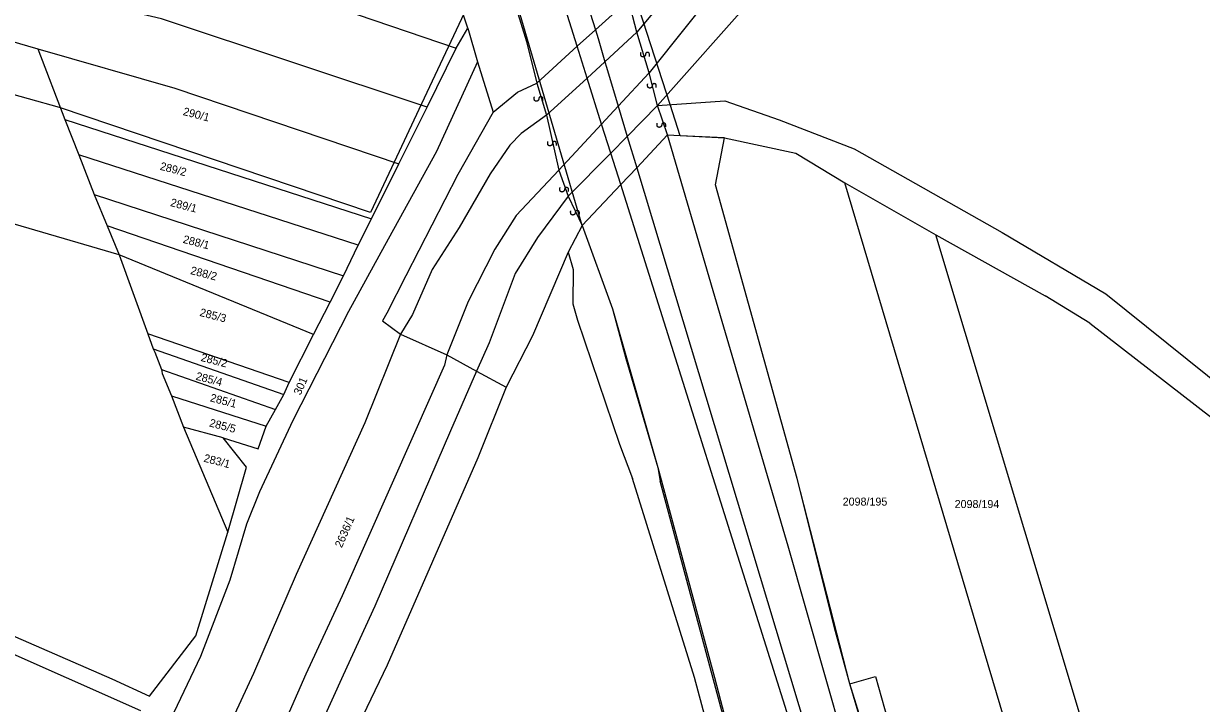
# Model space of a CAD drawing. Extents: x -581999 to -572728, y -1219553 to -1212032.
# Drawn here: x -576696.1 to -576401.8, y -1215007.7 to -1214837.7 of the extents above; entities that cross this region are included whole.
import ezdxf

# ---------------------------------------------------------------- set-up
doc = ezdxf.new("R2010")
doc.units = 0
for name, color, linetype in [('Vrstva 1', 7, 'Continuous'), ('Vrstva 2', 7, 'Continuous'), ('Vrstva 4', 7, 'Continuous'), ('Vrstva 6', 7, 'Continuous'), ('Vrstva 61', 7, 'Continuous'), ('Vrstva 63', 7, 'Continuous')]:
    doc.layers.add(name, color=color, linetype=linetype)

msp = doc.modelspace()

# ---------------------------------------------------------------- linework, layer by layer
at = {"layer": 'Vrstva 1'}
for p, q in [((-576544.93, -1214831.892), (-576553.146, -1214839.324)), ((-576553.146, -1214839.324), (-576557.75, -1214843.439)), ((-576557.75, -1214843.439), (-576567.866, -1214852.662)), ((-576537.669, -1214858.248), (-576520.869, -1214857.057)), ((-576520.869, -1214857.057), (-576507.279, -1214861.789)), ((-576507.279, -1214861.789), (-576488.568, -1214869.029)), ((-576542.835, -1214873.844), (-576535.198, -1214865.599)), ((-576488.568, -1214869.029), (-576451.528, -1214889.979)), ((-576546.839, -1214877.958), (-576542.835, -1214873.844)), ((-576556.503, -1214888.227), (-576546.839, -1214877.958)), ((-576426.475, -1215094.083), (-576490.872, -1214877.571)), ((-576402.736, -1215108.527), (-576468.095, -1214890.51)), ((-576451.528, -1214889.979), (-576425.65, -1214905.284)), ((-576560.044, -1214894.913), (-576568.949, -1214915.787)), ((-576429.663, -1214912.66), (-576440.791, -1214905.793)), ((-576425.65, -1214905.284), (-576318.724, -1214991.371)), ((-576429.663, -1214912.66), (-576316.34, -1215000.393)), ((-576601.935, -1214915.415), (-576590.349, -1214920.53)), ((-576568.949, -1214915.787), (-576575.499, -1214928.654)), ((-576590.349, -1214920.53), (-576590.903, -1214923.135)), ((-576590.349, -1214920.53), (-576582.924, -1214924.592)), ((-576590.903, -1214923.135), (-576598.418, -1214940.044)), ((-576582.924, -1214924.592), (-576589.409, -1214939.496)), ((-576582.924, -1214924.592), (-576575.499, -1214928.654)), ((-576575.499, -1214928.654), (-576582.596, -1214946.251)), ((-576493.457, -1214988.796), (-576502.771, -1214951.412)), ((-576489.589, -1215002.748), (-576493.457, -1214988.796)), ((-576489.589, -1215002.748), (-576483.173, -1215000.943)), ((-576483.173, -1215000.943), (-576468.416, -1215053.601)), ((-576480.59, -1215033.583), (-576489.589, -1215002.748))]:
    msp.add_line(p, q, dxfattribs=at)
for points in [[(-576595.25, -1214858.644), (-576661.663, -1214836.592), (-576760.556, -1214813.49), (-576791.171, -1214800.135)], [(-576504.025, -1214803.324), (-576513.116, -1214830.484), (-576537.669, -1214858.248)], [(-576791.18, -1214815.295), (-576692.529, -1214844.083)], [(-576645.549, -1214824.213), (-576587.987, -1214843.874)], [(-576585.114, -1214838.883), (-576586.782, -1214833.872)], [(-576587.987, -1214843.874), (-576585.114, -1214838.883)], [(-576585.114, -1214838.883), (-576582.675, -1214847.353)], [(-576692.529, -1214844.083), (-576658.339, -1214853.929), (-576602.335, -1214872.821)], [(-576692.529, -1214844.083), (-576685.819, -1214861.76)], [(-576595.25, -1214858.644), (-576587.987, -1214843.874)], [(-576582.675, -1214847.353), (-576592.948, -1214869.756)], [(-576582.675, -1214847.353), (-576578.744, -1214859.921)], [(-576578.744, -1214859.921), (-576572.691, -1214854.92), (-576567.866, -1214852.662)], [(-576578.744, -1214859.921), (-576587.598, -1214875.453), (-576600.588, -1214900.819), (-576605.329, -1214910.11)], [(-576602.335, -1214872.821), (-576595.25, -1214858.644)], [(-576685.819, -1214861.76), (-576682.292, -1214870.598)], [(-576685.819, -1214861.76), (-576609.158, -1214886.576)], [(-576535.198, -1214865.599), (-576520.961, -1214866.321)], [(-576502.771, -1214951.412), (-576523.199, -1214878.039), (-576520.961, -1214866.321)], [(-576520.961, -1214866.321), (-576503.121, -1214870.157), (-576490.872, -1214877.571), (-576468.095, -1214890.51), (-576440.791, -1214905.793)], [(-576592.948, -1214869.756), (-576605.92, -1214893.29), (-576614.932, -1214909.736)], [(-576682.292, -1214870.598), (-576678.432, -1214880.454)], [(-576612.46, -1214893.167), (-576682.292, -1214870.598)], [(-576609.158, -1214886.576), (-576602.335, -1214872.821)], [(-576678.432, -1214880.454), (-576675.241, -1214888.271)], [(-576678.432, -1214880.454), (-576616.135, -1214900.761)], [(-576612.46, -1214893.167), (-576609.158, -1214886.576)], [(-576675.241, -1214888.271), (-576672.216, -1214895.577)], [(-576619.458, -1214907.342), (-576675.241, -1214888.271)], [(-576556.503, -1214888.227), (-576560.044, -1214894.913)], [(-576616.135, -1214900.761), (-576612.46, -1214893.167)], [(-576672.216, -1214895.577), (-576665.014, -1214915.278)], [(-576623.653, -1214915.441), (-576672.216, -1214895.577)], [(-576560.044, -1214894.913), (-576558.735, -1214899.202), (-576558.819, -1214907.76), (-576557.659, -1214911.894), (-576547.16, -1214942.831)], [(-576619.458, -1214907.342), (-576616.135, -1214900.761)], [(-576623.653, -1214915.441), (-576619.458, -1214907.342)], [(-576614.932, -1214909.736), (-576628.857, -1214936.929)], [(-576605.329, -1214910.11), (-576606.406, -1214912.021), (-576601.935, -1214915.415)], [(-576665.014, -1214915.278), (-576663.683, -1214919.079)], [(-576629.726, -1214927.47), (-576665.014, -1214915.278)], [(-576629.726, -1214927.47), (-576623.653, -1214915.441)], [(-576601.935, -1214915.415), (-576610.85, -1214937.513)], [(-576666.812, -1215009.494), (-576721.865, -1214985.095), (-576796.846, -1214952.656), (-576875.331, -1214918.224)], [(-576866.054, -1214918.201), (-576823.412, -1214937.275), (-576749.605, -1214968.632), (-576674.033, -1215001.536)], [(-576663.683, -1214919.079), (-576663.339, -1214919.862), (-576661.67, -1214924.174)], [(-576663.683, -1214919.079), (-576631.041, -1214930.423)], [(-576661.67, -1214924.174), (-576633.135, -1214934.217)], [(-576661.67, -1214924.174), (-576661.509, -1214925.191), (-576659.156, -1214930.796)], [(-576631.041, -1214930.423), (-576629.726, -1214927.47)], [(-576659.156, -1214930.796), (-576635.491, -1214938.349)], [(-576659.156, -1214930.796), (-576656.139, -1214938.606)], [(-576633.135, -1214934.217), (-576631.041, -1214930.423)], [(-576635.491, -1214938.349), (-576633.135, -1214934.217)], [(-576628.857, -1214936.929), (-576637.135, -1214954.777), (-576640.363, -1214962.854), (-576644.546, -1214976.882), (-576651.928, -1214995.929)], [(-576610.85, -1214937.513), (-576628.024, -1214975.467), (-576638.609, -1215000.141)], [(-576646.244, -1214941.322), (-576656.139, -1214938.606)], [(-576656.139, -1214938.606), (-576645.091, -1214964.896)], [(-576646.244, -1214941.322), (-576637.517, -1214944.006), (-576635.491, -1214938.349)], [(-576598.418, -1214940.044), (-576616.517, -1214980.738), (-576625.555, -1215000.381)], [(-576589.409, -1214939.496), (-576608.289, -1214983.39), (-576616.254, -1215000.595)], [(-576645.091, -1214964.896), (-576640.393, -1214948.594), (-576646.244, -1214941.322)], [(-576547.16, -1214942.831), (-576543.968, -1214951.436)], [(-576582.596, -1214946.251), (-576605.278, -1214998.073)], [(-576508, -1215077.202), (-576528.404, -1215001.206), (-576543.968, -1214951.436)], [(-576674.033, -1215001.536), (-576664.669, -1215005.834), (-576653.032, -1214990.767), (-576645.091, -1214964.896)], [(-576651.928, -1214995.929), (-576662.755, -1215018.642), (-576666.581, -1215026.559), (-576670.24, -1215032.796), (-576681.933, -1215047.533)], [(-576605.278, -1214998.073), (-576632.632, -1215055.176)], [(-576638.609, -1215000.141), (-576653.423, -1215031.989), (-576672.862, -1215056.904)], [(-576625.555, -1215000.381), (-576642.227, -1215038.322), (-576655.918, -1215058.386)], [(-576616.254, -1215000.595), (-576638.582, -1215049.796)]]:
    msp.add_lwpolyline(points, dxfattribs=at)
at = {"layer": 'Vrstva 4'}
for p, q in [((-576627.247, -1214612.521), (-576553.146, -1214839.324)), ((-576557.75, -1214843.439), (-576571.694, -1214798.924)), ((-576553.146, -1214839.324), (-576552.491, -1214841.473)), ((-576550.843, -1214847.352), (-576542.849, -1214839.899)), ((-576555.248, -1214851.366), (-576557.75, -1214843.439)), ((-576552.491, -1214841.473), (-576550.843, -1214847.352)), ((-576555.248, -1214851.366), (-576550.843, -1214847.352)), ((-576550.843, -1214847.352), (-576550.445, -1214848.619)), ((-576550.445, -1214848.619), (-576547.54, -1214858.391)), ((-576565.392, -1214860.631), (-576555.248, -1214851.366)), ((-576551.644, -1214862.906), (-576555.248, -1214851.366)), ((-576547.54, -1214858.391), (-576539.795, -1214850.041)), ((-576565.392, -1214860.631), (-576571.729, -1214865.253)), ((-576551.644, -1214862.906), (-576547.54, -1214858.391)), ((-576547.54, -1214858.391), (-576545.238, -1214866.017)), ((-576545.238, -1214866.017), (-576537.669, -1214858.248)), ((-576562.374, -1214874.414), (-576551.644, -1214862.906)), ((-576549.342, -1214870.131), (-576551.644, -1214862.906)), ((-576571.729, -1214865.253), (-576574.608, -1214868.137)), ((-576549.342, -1214870.131), (-576545.238, -1214866.017)), ((-576545.238, -1214866.017), (-576542.835, -1214873.844)), ((-576574.608, -1214868.137), (-576579.48, -1214875.288)), ((-576560.033, -1214880.864), (-576549.342, -1214870.131)), ((-576546.839, -1214877.958), (-576549.342, -1214870.131)), ((-576579.48, -1214875.288), (-576587.263, -1214888.685)), ((-576562.374, -1214874.414), (-576572.977, -1214885.731)), ((-576542.835, -1214873.844), (-576473.384, -1215104.17)), ((-576503.879, -1215014.529), (-576546.839, -1214877.958)), ((-576560.033, -1214880.864), (-576567.636, -1214891.203)), ((-576572.977, -1214885.731), (-576578.31, -1214894.1)), ((-576587.263, -1214888.685), (-576593.968, -1214899.185)), ((-576567.636, -1214891.203), (-576573.274, -1214900.182)), ((-576578.31, -1214894.1), (-576585.04, -1214907.197)), ((-576593.968, -1214899.185), (-576598.878, -1214910.461)), ((-576573.274, -1214900.182), (-576579.745, -1214917.559)), ((-576585.04, -1214907.197), (-576590.349, -1214920.53)), ((-576598.878, -1214910.461), (-576601.935, -1214915.415)), ((-576579.745, -1214917.559), (-576582.924, -1214924.592))]:
    msp.add_line(p, q, dxfattribs=at)
for points in [[(-576681.986, -1214516.454), (-576671.784, -1214549.631), (-576657.607, -1214589.726), (-576644.344, -1214625.283), (-576634.503, -1214654.353), (-576624.42, -1214681.267), (-576606.888, -1214730.97), (-576592.761, -1214772.572), (-576581.169, -1214807.417), (-576570.463, -1214842.205)], [(-576522.746, -1214799.165), (-576528.011, -1214822.18), (-576542.849, -1214839.899)], [(-576511.251, -1214800.699), (-576516.088, -1214812.309), (-576520.139, -1214823.364), (-576521.597, -1214827.208), (-576539.795, -1214850.041)], [(-576672.216, -1214895.577), (-576815.212, -1214853.714), (-576791.18, -1214815.295)], [(-576542.849, -1214839.899), (-576544.93, -1214831.892)], [(-576539.795, -1214850.041), (-576542.849, -1214839.899)], [(-576570.463, -1214842.205), (-576567.866, -1214852.662)], [(-576537.669, -1214858.248), (-576539.795, -1214850.041)], [(-576567.866, -1214852.662), (-576565.392, -1214860.631)], [(-576565.392, -1214860.631), (-576562.374, -1214874.414)], [(-576535.198, -1214865.599), (-576537.669, -1214858.248)], [(-576505.061, -1214968.362), (-576523.764, -1214904.585), (-576535.198, -1214865.599)], [(-576562.374, -1214874.414), (-576560.033, -1214880.864)], [(-576560.033, -1214880.864), (-576556.503, -1214888.227)], [(-576556.503, -1214888.227), (-576548.905, -1214909.066)], [(-576548.905, -1214909.066), (-576545.601, -1214921.453), (-576537.62, -1214948.701)], [(-576537.62, -1214948.701), (-576537.006, -1214952.102)], [(-576502.577, -1215079.7), (-576519.772, -1215016.372), (-576537.006, -1214952.102)], [(-576446.522, -1215162.191), (-576481.96, -1215049.291), (-576505.061, -1214968.362)]]:
    msp.add_lwpolyline(points, dxfattribs=at)
at = {"layer": 'Vrstva 6'}
for points in [[(-576539.694, -1214845.98), (-576539.599, -1214845.129), (-576540.329, -1214844.917), (-576540.646, -1214845.171), (-576540.691, -1214845.587), (-576540.842, -1214845.894), (-576541.091, -1214846.061), (-576541.318, -1214846.105), (-576541.581, -1214846.049), (-576541.836, -1214845.785), (-576541.876, -1214845.175), (-576541.806, -1214845.006)], [(-576538.006, -1214853.766), (-576537.911, -1214852.915), (-576538.641, -1214852.703), (-576538.958, -1214852.957), (-576539.003, -1214853.373), (-576539.154, -1214853.68), (-576539.403, -1214853.847), (-576539.63, -1214853.891), (-576539.893, -1214853.835), (-576540.148, -1214853.571), (-576540.188, -1214852.961), (-576540.118, -1214852.792)], [(-576566.341, -1214857.054), (-576566.246, -1214856.203), (-576566.976, -1214855.991), (-576567.293, -1214856.245), (-576567.338, -1214856.661), (-576567.489, -1214856.968), (-576567.738, -1214857.135), (-576567.965, -1214857.179), (-576568.228, -1214857.123), (-576568.483, -1214856.859), (-576568.523, -1214856.249), (-576568.453, -1214856.08)], [(-576535.644, -1214863.582), (-576535.549, -1214862.731), (-576536.279, -1214862.519), (-576536.596, -1214862.773), (-576536.641, -1214863.189), (-576536.792, -1214863.496), (-576537.041, -1214863.663), (-576537.268, -1214863.707), (-576537.531, -1214863.651), (-576537.786, -1214863.387), (-576537.826, -1214862.777), (-576537.756, -1214862.608)], [(-576562.966, -1214868.225), (-576562.871, -1214867.374), (-576563.601, -1214867.162), (-576563.918, -1214867.416), (-576563.963, -1214867.832), (-576564.114, -1214868.139), (-576564.363, -1214868.306), (-576564.59, -1214868.35), (-576564.853, -1214868.294), (-576565.108, -1214868.03), (-576565.148, -1214867.42), (-576565.078, -1214867.251)], [(-576559.929, -1214879.734), (-576559.834, -1214878.883), (-576560.564, -1214878.671), (-576560.881, -1214878.925), (-576560.926, -1214879.341), (-576561.077, -1214879.648), (-576561.326, -1214879.815), (-576561.553, -1214879.859), (-576561.816, -1214879.803), (-576562.071, -1214879.539), (-576562.111, -1214878.929), (-576562.041, -1214878.76)], [(-576557.229, -1214885.488), (-576557.134, -1214884.637), (-576557.864, -1214884.425), (-576558.181, -1214884.679), (-576558.226, -1214885.095), (-576558.377, -1214885.402), (-576558.626, -1214885.569), (-576558.853, -1214885.613), (-576559.116, -1214885.557), (-576559.371, -1214885.293), (-576559.411, -1214884.683), (-576559.341, -1214884.514)]]:
    msp.add_open_spline(points, degree=2, dxfattribs=at)
at = {"layer": 'Vrstva 61'}
for p, q in [((-576687.09, -1214858.76), (-576778.52, -1214833.1)), ((-576586, -1214835.12), (-576597.31, -1214859.21)), ((-576609.39, -1214884.96), (-576687.09, -1214858.76)), ((-576597.31, -1214859.21), (-576603.48, -1214872.37)), ((-576603.48, -1214872.37), (-576609.39, -1214884.96))]:
    msp.add_line(p, q, dxfattribs=at)
at = {"layer": 'Vrstva 63'}
for p, q in [((-576556.503, -1214888.227), (-576584.761, -1214791.839)), ((-576534.563, -1214857.954), (-576556.057, -1214791.177)), ((-576532.062, -1214865.812), (-576534.563, -1214857.954)), ((-576520.961, -1214866.321), (-576532.062, -1214865.812)), ((-576523.199, -1214878.039), (-576520.961, -1214866.321)), ((-576502.771, -1214951.412), (-576523.199, -1214878.039)), ((-576556.503, -1214888.227), (-576548.905, -1214909.066)), ((-576548.905, -1214909.066), (-576537.62, -1214948.701)), ((-576537.62, -1214948.701), (-576523.468, -1215001.148)), ((-576489.589, -1215002.748), (-576502.771, -1214951.412)), ((-576523.468, -1215001.148), (-576502.577, -1215079.7)), ((-576475.153, -1215049.99), (-576489.589, -1215002.748))]:
    msp.add_line(p, q, dxfattribs=at)

# ---------------------------------------------------------------- texts
at = {"layer": 'Vrstva 2'}
for s, rotation, p in [('290/1', 345.49486, (-576656.401, -1214860.58)), ('289/2', 345.49486, (-576662.166, -1214874.254)), ('289/1', 345.49486, (-576659.564, -1214883.33)), ('288/1', 345.49486, (-576656.432, -1214892.525)), ('288/2', 345.49486, (-576654.556, -1214900.32)), ('285/3', 345.49486, (-576652.237, -1214910.787)), ('285/2', 345.49486, (-576651.958, -1214922.04)), ('285/4', 345.49486, (-576653.206, -1214926.728)), ('301', 66.45241, (-576626.888, -1214930.762)), ('285/1', 345.49486, (-576649.633, -1214932.133)), ('285/5', 345.49486, (-576649.836, -1214938.403)), ('283/1', 345.49486, (-576651.245, -1214947.207)), ('2636/1', 66.45241, (-576616.594, -1214968.923))]:
    msp.add_text(s, height=2, rotation=rotation, dxfattribs=at).set_placement(p)
for s, p in [('2098/195', (-576491.412, -1214958.22)), ('2098/194', (-576463.431, -1214958.829))]:
    msp.add_text(s, height=2, dxfattribs=at).set_placement(p)

doc.saveas('drawing.dxf')
